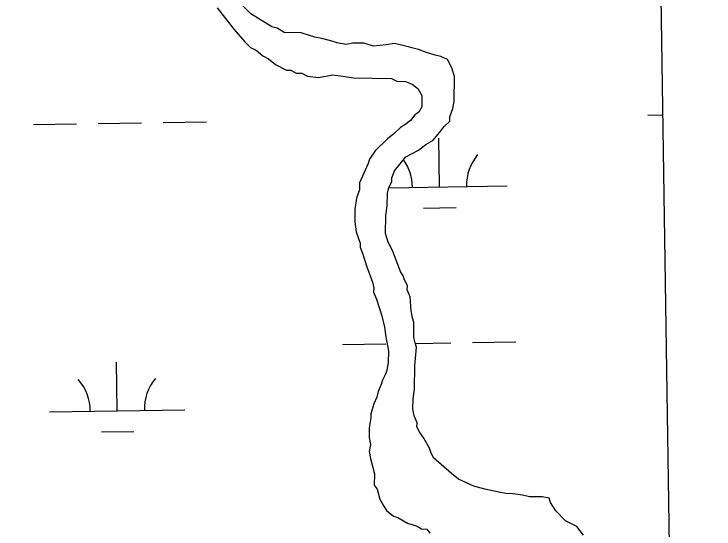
# Model space of a CAD drawing. Extents: x 3807117 to 3845308, y 337856 to 363736.
# Drawn here: x 3842677 to 3843194, y 345911 to 346292 of the extents above; entities that cross this region are included whole.
import ezdxf

# ---------------------------------------------------------------- set-up
doc = ezdxf.new("R2010")
doc.units = 0
for name, color, linetype in [('V-GRID-FRAM', 7, 'Continuous'), ('V-TOPO-SHOR', 7, 'Continuous'), ('V-WETL-SWMP', 7, 'Continuous')]:
    doc.layers.add(name, color=color, linetype=linetype)

msp = doc.modelspace()

# ---------------------------------------------------------------- linework, layer by layer
at = {"layer": 'V-GRID-FRAM'}
msp.add_lwpolyline([(3811100.57, 361461.86), (3842914.16, 361938.5), (3843194.47, 343758.27), (3811365.02, 343281.4), (3811100.57, 361461.86)], dxfattribs=at)
at = {"layer": 'V-TOPO-SHOR'}
for p, q in [((3842852.36, 346291.54), (3842842.14, 346301.99)), ((3842827.55, 346296.02), (3842839.77, 346280.38)), ((3842867.75, 346282.07), (3842852.36, 346291.54)), ((3842839.77, 346280.38), (3842847.94, 346270.99)), ((3842871.88, 346280.99), (3842867.75, 346282.07)), ((3842877.01, 346277.84), (3842871.88, 346280.99)), ((3842889.41, 346277.7), (3842877.01, 346277.84)), ((3842895.58, 346275.56), (3842889.41, 346277.7)), ((3842899.71, 346274.48), (3842895.58, 346275.56)), ((3842904.86, 346273.39), (3842899.71, 346274.48)), ((3842847.94, 346270.99), (3842852.02, 346266.81)), ((3842913.1, 346271.23), (3842904.86, 346273.39)), ((3842916.19, 346270.17), (3842913.1, 346271.23)), ((3842922.38, 346269.06), (3842916.19, 346270.17)), ((3842927.56, 346270.04), (3842922.38, 346269.06)), ((3842935.83, 346269.95), (3842927.56, 346270.04)), ((3842938.92, 346268.88), (3842935.83, 346269.95)), ((3842943.04, 346267.8), (3842938.92, 346268.88)), ((3842952.35, 346268.73), (3842943.04, 346267.8)), ((3842958.56, 346269.7), (3842952.35, 346268.73)), ((3842963.72, 346268.61), (3842958.56, 346269.7)), ((3842852.02, 346266.81), (3842856.14, 346264.7)), ((3842856.14, 346264.7), (3842861.26, 346260.51)), ((3842976.08, 346265.37), (3842963.72, 346268.61)), ((3842981.23, 346263.24), (3842976.08, 346265.37)), ((3842861.26, 346260.51), (3842865.37, 346258.4)), ((3842865.37, 346258.4), (3842870.49, 346254.21)), ((3842988.44, 346261.1), (3842981.23, 346263.24)), ((3842992.56, 346260.02), (3842988.44, 346261.1)), ((3842997.7, 346257.89), (3842992.56, 346260.02)), ((3842870.49, 346254.21), (3842878.71, 346249.98)), ((3843000.73, 346251.66), (3842997.7, 346257.89)), ((3842878.71, 346249.98), (3842881.81, 346249.95)), ((3842881.81, 346249.95), (3842885.92, 346247.83)), ((3843002.73, 346245.44), (3843000.73, 346251.66)), ((3842885.92, 346247.83), (3842890.05, 346247.79)), ((3842890.05, 346247.79), (3842894.16, 346245.68)), ((3842894.16, 346245.68), (3842902.42, 346244.55)), ((3842902.42, 346244.55), (3842912.77, 346246.5)), ((3842912.77, 346246.5), (3842922.06, 346245.37)), ((3842922.06, 346245.37), (3842928.25, 346244.26)), ((3842928.25, 346244.26), (3842956.15, 346243.95)), ((3842956.15, 346243.95), (3842960.26, 346241.84)), ((3843002.52, 346226.83), (3843002.73, 346245.44)), ((3842960.26, 346241.84), (3842966.46, 346241.77)), ((3842966.46, 346241.77), (3842971.61, 346239.65)), ((3842971.61, 346239.65), (3842975.71, 346236.5)), ((3842975.71, 346236.5), (3842978.75, 346231.3)), ((3842978.75, 346231.3), (3842978.66, 346223.03)), ((3842978.66, 346223.03), (3842976.54, 346218.92)), ((3843001.43, 346221.68), (3843002.52, 346226.83)), ((3842976.54, 346218.92), (3842973.42, 346216.89)), ((3842999.3, 346215.5), (3843001.43, 346221.68)), ((3842970.27, 346212.79), (3842966.11, 346209.74)), ((3842973.42, 346216.89), (3842970.27, 346212.79)), ((3842995.08, 346208.32), (3842999.26, 346212.4)), ((3842999.26, 346212.4), (3842999.3, 346215.5)), ((3842962.98, 346207.71), (3842957.76, 346202.6)), ((3842966.11, 346209.74), (3842962.98, 346207.71)), ((3842991.94, 346204.22), (3842995.08, 346208.32)), ((3842957.76, 346202.6), (3842953.59, 346199.54)), ((3842986.7, 346198.07), (3842991.94, 346204.22)), ((3842953.59, 346199.54), (3842944.19, 346190.35)), ((3842981.5, 346195.03), (3842986.7, 346198.07)), ((3842976.29, 346190.96), (3842981.5, 346195.03)), ((3842944.19, 346190.35), (3842939.99, 346184.19)), ((3842966.93, 346185.89), (3842976.29, 346190.96)), ((3842938.92, 346181.1), (3842932.56, 346166.71)), ((3842939.99, 346184.19), (3842938.92, 346181.1)), ((3842958.55, 346175.65), (3842966.93, 346185.89)), ((3842956.43, 346170.51), (3842958.55, 346175.65)), ((3842956.39, 346167.41), (3842956.43, 346170.51)), ((3842932.56, 346166.71), (3842932.5, 346161.54)), ((3842954.28, 346163.3), (3842956.39, 346167.41)), ((3842932.5, 346161.54), (3842930.37, 346155.36)), ((3842953.2, 346159.17), (3842954.28, 346163.3)), ((3842930.37, 346155.36), (3842929.24, 346147.11)), ((3842953.1, 346149.87), (3842953.2, 346159.17)), ((3842951.98, 346142.65), (3842953.1, 346149.87)), ((3842929.24, 346147.11), (3842929.14, 346137.81)), ((3842951.83, 346129.22), (3842951.98, 346142.65)), ((3842929.14, 346137.81), (3842930.09, 346130.56)), ((3842930.09, 346130.56), (3842933.1, 346122.26)), ((3842953.83, 346123), (3842951.83, 346129.22)), ((3842933.1, 346122.26), (3842933.06, 346119.16)), ((3842933.06, 346119.16), (3842935.07, 346113.97)), ((3842956.86, 346116.76), (3842953.83, 346123)), ((3842935.07, 346113.97), (3842938.07, 346104.64)), ((3842962.89, 346101.19), (3842956.86, 346116.76)), ((3842938.07, 346104.64), (3842942.08, 346093.22)), ((3842964.92, 346098.07), (3842962.89, 346101.19)), ((3842965.92, 346094.96), (3842964.92, 346098.07)), ((3842942.08, 346093.22), (3842943.06, 346089.08)), ((3842967.94, 346090.8), (3842965.92, 346094.96)), ((3842943.06, 346089.08), (3842943.03, 346085.98)), ((3842967.91, 346087.7), (3842967.94, 346090.8)), ((3842969.92, 346082.51), (3842967.91, 346087.7)), ((3842943.03, 346085.98), (3842945.04, 346080.79)), ((3842970.83, 346072.17), (3842969.92, 346082.51)), ((3842945.04, 346080.79), (3842949.03, 346068.34)), ((3842971.81, 346066.99), (3842970.83, 346072.17)), ((3842949.03, 346068.34), (3842951.01, 346060.05)), ((3842972.81, 346063.88), (3842971.81, 346066.99)), ((3842972.68, 346052.51), (3842972.81, 346063.88)), ((3842951.01, 346060.05), (3842951.96, 346052.81)), ((3842951.96, 346052.81), (3842953.91, 346042.45)), ((3842973.67, 346048.37), (3842972.68, 346052.51)), ((3842974.67, 346045.25), (3842973.67, 346048.37)), ((3842953.91, 346042.45), (3842953.82, 346034.18)), ((3842973.49, 346031.83), (3842974.67, 346045.25)), ((3842953.82, 346034.18), (3842952.72, 346028)), ((3842973.29, 346014.26), (3842973.49, 346031.83)), ((3842952.72, 346028), (3842951.65, 346024.91)), ((3842949.54, 346020.8), (3842948.47, 346017.71)), ((3842951.65, 346024.91), (3842949.54, 346020.8)), ((3842948.47, 346017.71), (3842946.35, 346012.57)), ((3842946.35, 346012.57), (3842945.27, 346008.44)), ((3842972.18, 346007.04), (3842973.29, 346014.26)), ((3842945.27, 346008.44), (3842943.14, 346003.3)), ((3842972.1, 345999.81), (3842972.18, 346007.04)), ((3842943.14, 346003.3), (3842941, 345996.09)), ((3842973.08, 345994.63), (3842972.1, 345999.81)), ((3842941, 345996.09), (3842940.96, 345992.99)), ((3842975.08, 345989.44), (3842973.08, 345994.63)), ((3842940.96, 345992.99), (3842939.85, 345985.77)), ((3842975.05, 345986.34), (3842975.08, 345989.44)), ((3842939.85, 345985.77), (3842939.77, 345978.53)), ((3842977.07, 345982.19), (3842975.05, 345986.34)), ((3842980.12, 345978.02), (3842977.07, 345982.19)), ((3842939.77, 345978.53), (3842940.75, 345973.36)), ((3842984.18, 345970.74), (3842980.12, 345978.02)), ((3842940.75, 345973.36), (3842939.65, 345968.2)), ((3842985.18, 345967.63), (3842984.18, 345970.74)), ((3842939.65, 345968.2), (3842940.63, 345963.02)), ((3842987.2, 345963.47), (3842985.18, 345967.63)), ((3842940.63, 345963.02), (3842943.6, 345951.62)), ((3843000.5, 345951.96), (3842987.2, 345963.47)), ((3842943.6, 345951.62), (3842943.51, 345943.35)), ((3843005.62, 345947.76), (3843000.5, 345951.96)), ((3842943.51, 345943.35), (3842945.54, 345940.23)), ((3843016.94, 345942.47), (3843005.62, 345947.76)), ((3842945.54, 345940.23), (3842947.53, 345932.97)), ((3843025.18, 345940.31), (3843016.94, 345942.47)), ((3843035.49, 345938.13), (3843025.18, 345940.31)), ((3843040.64, 345937.04), (3843035.49, 345938.13)), ((3842947.53, 345932.97), (3842950.57, 345927.77)), ((3843045.81, 345936.98), (3843040.64, 345937.04)), ((3843053.03, 345935.87), (3843045.81, 345936.98)), ((3843058.19, 345934.78), (3843053.03, 345935.87)), ((3843067.49, 345934.68), (3843058.19, 345934.78)), ((3843072.64, 345933.58), (3843067.49, 345934.68)), ((3843073.64, 345930.47), (3843072.64, 345933.58)), ((3842950.57, 345927.77), (3842952.6, 345924.65)), ((3843077.71, 345924.23), (3843073.64, 345930.47)), ((3842952.6, 345924.65), (3842957.73, 345920.46)), ((3843084.86, 345916.91), (3843077.71, 345924.23)), ((3842957.73, 345920.46), (3842960.81, 345919.39)), ((3842960.81, 345919.39), (3842968, 345915.18)), ((3842968, 345915.18), (3842975.21, 345913.03)), ((3842975.21, 345913.03), (3842978.29, 345910.93)), ((3843093.08, 345912.69), (3843084.86, 345916.91)), ((3843098.18, 345906.43), (3843093.08, 345912.69)), ((3842978.29, 345910.93), (3842982.42, 345910.89)), ((3842982.42, 345910.89), (3842984.46, 345907.76))]:
    msp.add_line(p, q, dxfattribs=at)
at = {"layer": 'V-WETL-SWMP'}
for p, q in [((3843139.13, 347347.72), (3843167.97, 345477.37)), ((3842827.55, 346296.02), (3842839.77, 346280.38)), ((3842867.75, 346282.07), (3842852.36, 346291.54)), ((3842839.77, 346280.38), (3842847.94, 346270.99)), ((3842871.88, 346280.99), (3842867.75, 346282.07)), ((3842877.01, 346277.84), (3842871.88, 346280.99)), ((3842889.41, 346277.7), (3842877.01, 346277.84)), ((3842895.58, 346275.56), (3842889.41, 346277.7)), ((3842899.71, 346274.48), (3842895.58, 346275.56)), ((3842904.86, 346273.39), (3842899.71, 346274.48)), ((3842847.94, 346270.99), (3842852.02, 346266.81)), ((3842913.1, 346271.23), (3842904.86, 346273.39)), ((3842916.19, 346270.17), (3842913.1, 346271.23)), ((3842922.38, 346269.06), (3842916.19, 346270.17)), ((3842927.56, 346270.04), (3842922.38, 346269.06)), ((3842935.83, 346269.95), (3842927.56, 346270.04)), ((3842938.92, 346268.88), (3842935.83, 346269.95)), ((3842943.04, 346267.8), (3842938.92, 346268.88)), ((3842952.35, 346268.73), (3842943.04, 346267.8)), ((3842958.56, 346269.7), (3842952.35, 346268.73)), ((3842963.72, 346268.61), (3842958.56, 346269.7)), ((3842852.02, 346266.81), (3842856.14, 346264.7)), ((3842856.14, 346264.7), (3842861.26, 346260.51)), ((3842976.08, 346265.37), (3842963.72, 346268.61)), ((3842981.23, 346263.24), (3842976.08, 346265.37)), ((3842861.26, 346260.51), (3842865.37, 346258.4)), ((3842865.37, 346258.4), (3842870.49, 346254.21)), ((3842988.44, 346261.1), (3842981.23, 346263.24)), ((3842992.56, 346260.02), (3842988.44, 346261.1)), ((3842997.7, 346257.89), (3842992.56, 346260.02)), ((3842870.49, 346254.21), (3842878.71, 346249.98)), ((3843000.73, 346251.66), (3842997.7, 346257.89)), ((3842878.71, 346249.98), (3842881.81, 346249.95)), ((3842881.81, 346249.95), (3842885.92, 346247.83)), ((3843002.73, 346245.44), (3843000.73, 346251.66)), ((3842885.92, 346247.83), (3842890.05, 346247.79)), ((3842890.05, 346247.79), (3842894.16, 346245.68)), ((3842894.16, 346245.68), (3842902.42, 346244.55)), ((3842902.42, 346244.55), (3842912.77, 346246.5)), ((3842912.77, 346246.5), (3842922.06, 346245.37)), ((3842922.06, 346245.37), (3842928.25, 346244.26)), ((3842928.25, 346244.26), (3842956.15, 346243.95)), ((3842956.15, 346243.95), (3842960.26, 346241.84)), ((3843002.52, 346226.83), (3843002.73, 346245.44)), ((3842960.26, 346241.84), (3842966.46, 346241.77)), ((3842966.46, 346241.77), (3842971.61, 346239.65)), ((3842971.61, 346239.65), (3842975.71, 346236.5)), ((3842975.71, 346236.5), (3842978.75, 346231.3)), ((3842978.75, 346231.3), (3842978.66, 346223.03)), ((3842978.66, 346223.03), (3842976.54, 346218.92)), ((3843001.43, 346221.68), (3843002.52, 346226.83)), ((3842976.54, 346218.92), (3842973.42, 346216.89)), ((3842999.3, 346215.5), (3843001.43, 346221.68)), ((3842787.63, 346211.42), (3842819.62, 346211.9)), ((3842970.27, 346212.79), (3842966.11, 346209.74)), ((3842973.42, 346216.89), (3842970.27, 346212.79)), ((3842995.08, 346208.32), (3842999.26, 346212.4)), ((3842999.26, 346212.4), (3842999.3, 346215.5)), ((3843145.49, 346216.78), (3843156.56, 346216.95)), ((3842691.64, 346209.98), (3842723.63, 346210.46)), ((3842739.63, 346210.7), (3842771.63, 346211.18)), ((3842962.98, 346207.71), (3842957.76, 346202.6)), ((3842966.11, 346209.74), (3842962.98, 346207.71)), ((3842991.94, 346204.22), (3842995.08, 346208.32)), ((3842957.76, 346202.6), (3842953.59, 346199.54)), ((3842986.7, 346198.07), (3842991.94, 346204.22)), ((3842953.59, 346199.54), (3842944.19, 346190.35)), ((3842981.5, 346195.03), (3842986.7, 346198.07)), ((3842991.68, 346163.73), (3842991.14, 346199.72)), ((3842976.29, 346190.96), (3842981.5, 346195.03)), ((3842944.19, 346190.35), (3842939.99, 346184.19)), ((3842966.93, 346185.89), (3842976.29, 346190.96)), ((3842938.92, 346181.1), (3842932.56, 346166.71)), ((3842939.99, 346184.19), (3842938.92, 346181.1)), ((3842958.55, 346175.65), (3842966.93, 346185.89)), ((3842956.43, 346170.51), (3842958.55, 346175.65)), ((3842956.39, 346167.41), (3842956.43, 346170.51)), ((3842932.56, 346166.71), (3842932.5, 346161.54)), ((3842954.28, 346163.3), (3842956.39, 346167.41)), ((3842932.5, 346161.54), (3842930.37, 346155.36)), ((3842953.2, 346159.17), (3842954.28, 346163.3)), ((3842954.25, 346163.17), (3843041.67, 346164.48)), ((3842930.37, 346155.36), (3842929.24, 346147.11)), ((3842953.1, 346149.87), (3842953.2, 346159.17)), ((3842951.98, 346142.65), (3842953.1, 346149.87)), ((3842929.24, 346147.11), (3842929.14, 346137.81)), ((3842979.91, 346148.12), (3843003.91, 346148.48)), ((3842951.83, 346129.22), (3842951.98, 346142.65)), ((3842929.14, 346137.81), (3842930.09, 346130.56)), ((3842930.09, 346130.56), (3842933.1, 346122.26)), ((3842953.83, 346123), (3842951.83, 346129.22)), ((3842933.1, 346122.26), (3842933.06, 346119.16)), ((3842933.06, 346119.16), (3842935.07, 346113.97)), ((3842956.86, 346116.76), (3842953.83, 346123)), ((3842935.07, 346113.97), (3842938.07, 346104.64)), ((3842962.89, 346101.19), (3842956.86, 346116.76)), ((3842938.07, 346104.64), (3842942.08, 346093.22)), ((3842964.92, 346098.07), (3842962.89, 346101.19)), ((3842965.92, 346094.96), (3842964.92, 346098.07)), ((3842942.08, 346093.22), (3842943.06, 346089.08)), ((3842967.94, 346090.8), (3842965.92, 346094.96)), ((3842943.06, 346089.08), (3842943.03, 346085.98)), ((3842967.91, 346087.7), (3842967.94, 346090.8)), ((3842969.92, 346082.51), (3842967.91, 346087.7)), ((3842943.03, 346085.98), (3842945.04, 346080.79)), ((3842970.83, 346072.17), (3842969.92, 346082.51)), ((3842945.04, 346080.79), (3842949.03, 346068.34)), ((3842971.81, 346066.99), (3842970.83, 346072.17)), ((3842949.03, 346068.34), (3842951.01, 346060.05)), ((3842972.81, 346063.88), (3842971.81, 346066.99)), ((3842972.68, 346052.51), (3842972.81, 346063.88)), ((3842951.01, 346060.05), (3842951.96, 346052.81)), ((3842951.96, 346052.81), (3842953.91, 346042.45)), ((3842973.67, 346048.37), (3842972.68, 346052.51)), ((3842920.01, 346047.21), (3842952.01, 346047.69)), ((3842974.67, 346045.25), (3842973.67, 346048.37)), ((3842973.78, 346048.02), (3843000, 346048.41)), ((3843016, 346048.65), (3843048, 346049.13)), ((3842953.91, 346042.45), (3842953.82, 346034.18)), ((3842973.49, 346031.83), (3842974.67, 346045.25)), ((3842753.66, 345998.28), (3842753.12, 346034.28)), ((3842953.82, 346034.18), (3842952.72, 346028)), ((3842973.29, 346014.26), (3842973.49, 346031.83)), ((3842952.72, 346028), (3842951.65, 346024.91)), ((3842949.54, 346020.8), (3842948.47, 346017.71)), ((3842951.65, 346024.91), (3842949.54, 346020.8)), ((3842948.47, 346017.71), (3842946.35, 346012.57)), ((3842946.35, 346012.57), (3842945.27, 346008.44)), ((3842972.18, 346007.04), (3842973.29, 346014.26)), ((3842945.27, 346008.44), (3842943.14, 346003.3)), ((3842972.1, 345999.81), (3842972.18, 346007.04)), ((3842943.14, 346003.3), (3842941, 345996.09)), ((3842973.08, 345994.63), (3842972.1, 345999.81)), ((3842703.67, 345997.53), (3842803.65, 345999.03)), ((3842941, 345996.09), (3842940.96, 345992.99)), ((3842975.08, 345989.44), (3842973.08, 345994.63)), ((3842940.96, 345992.99), (3842939.85, 345985.77)), ((3842975.05, 345986.34), (3842975.08, 345989.44)), ((3842939.85, 345985.77), (3842939.77, 345978.53)), ((3842977.07, 345982.19), (3842975.05, 345986.34)), ((3842741.89, 345982.67), (3842765.89, 345983.03)), ((3842980.12, 345978.02), (3842977.07, 345982.19)), ((3842939.77, 345978.53), (3842940.75, 345973.36)), ((3842984.18, 345970.74), (3842980.12, 345978.02)), ((3842940.75, 345973.36), (3842939.65, 345968.2)), ((3842985.18, 345967.63), (3842984.18, 345970.74)), ((3842939.65, 345968.2), (3842940.63, 345963.02)), ((3842987.2, 345963.47), (3842985.18, 345967.63)), ((3842940.63, 345963.02), (3842943.6, 345951.62)), ((3843000.5, 345951.96), (3842987.2, 345963.47)), ((3842943.6, 345951.62), (3842943.51, 345943.35)), ((3843005.62, 345947.76), (3843000.5, 345951.96)), ((3842943.51, 345943.35), (3842945.54, 345940.23)), ((3843016.94, 345942.47), (3843005.62, 345947.76)), ((3842945.54, 345940.23), (3842947.53, 345932.97)), ((3843025.18, 345940.31), (3843016.94, 345942.47)), ((3843035.49, 345938.13), (3843025.18, 345940.31)), ((3843040.64, 345937.04), (3843035.49, 345938.13)), ((3842947.53, 345932.97), (3842950.57, 345927.77)), ((3843045.81, 345936.98), (3843040.64, 345937.04)), ((3843053.03, 345935.87), (3843045.81, 345936.98)), ((3843058.19, 345934.78), (3843053.03, 345935.87)), ((3843067.49, 345934.68), (3843058.19, 345934.78)), ((3843072.64, 345933.58), (3843067.49, 345934.68)), ((3843073.64, 345930.47), (3843072.64, 345933.58)), ((3842950.57, 345927.77), (3842952.6, 345924.65)), ((3843077.71, 345924.23), (3843073.64, 345930.47)), ((3842952.6, 345924.65), (3842957.73, 345920.46)), ((3843084.86, 345916.91), (3843077.71, 345924.23)), ((3842957.73, 345920.46), (3842960.81, 345919.39)), ((3842960.81, 345919.39), (3842968, 345915.18)), ((3842968, 345915.18), (3842975.21, 345913.03)), ((3842975.21, 345913.03), (3842978.29, 345910.93)), ((3843093.08, 345912.69), (3843084.86, 345916.91)), ((3843098.18, 345906.43), (3843093.08, 345912.69)), ((3842978.29, 345910.93), (3842982.42, 345910.89))]:
    msp.add_line(p, q, dxfattribs=at)
for centre, start, end in [((3843046.91, 346165.03), 140.0865, 181.6302), ((3842936.44, 346163.38), 0.0865, 35.3391), ((3842698.42, 345997.93), 0.0865, 41.6302), ((3842808.89, 345999.58), 140.0865, 181.6302)]:
    msp.add_arc(centre, 35.25, start, end, dxfattribs=at)

doc.saveas('drawing.dxf')
